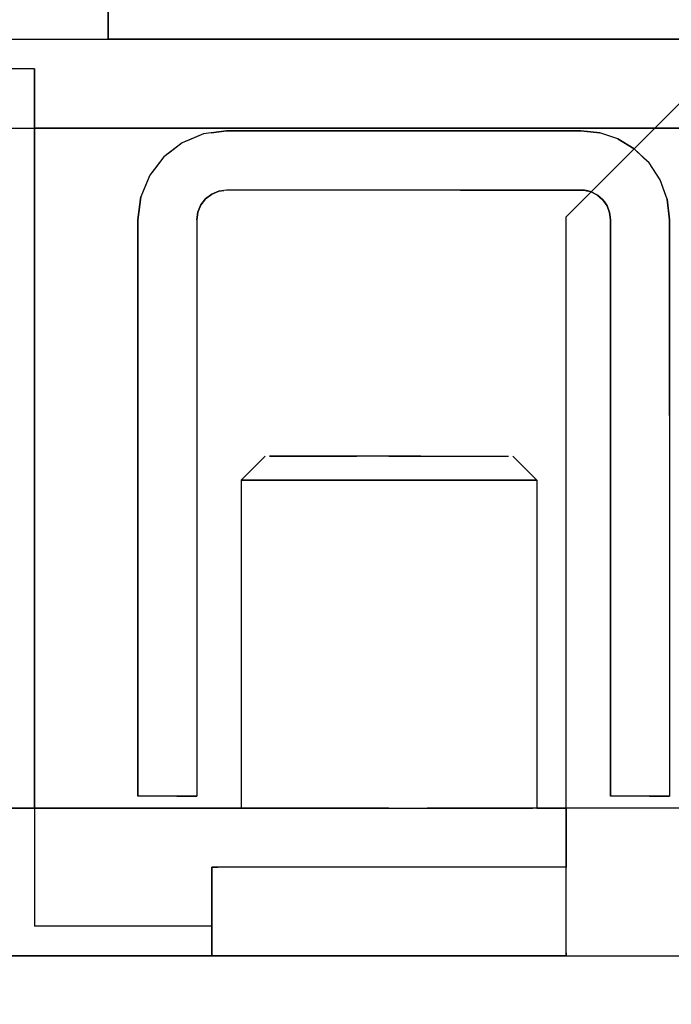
# Model space of a CAD drawing. Extents: x -805 to 3526, y -961 to 1039.
# Tile 360 of 473: x 1260.0075 to 1260.0296, y 37.3652 to 37.3985. Entities that reach past the tile are written whole.
import ezdxf
from ezdxf import colors
from ezdxf.entities.mleader import LeaderData, LeaderLine
from ezdxf.math import Vec2, Vec3

# ---------------------------------------------------------------- set-up
doc = ezdxf.new("R2010")
doc.units = 0
doc.linetypes.add('AUSGEZOGEN', pattern=[2, 1, 1])
doc.layers.get('0').update_dxf_attribs({"color": 251})
for name, color, linetype in [('TTK-P-Aufzug', 251, 'Continuous'), ('TTK-P-Bahnsteig', 12, 'Continuous'), ('TTK-P-TEXT', 12, 'AUSGEZOGEN'), ('TTK-P-Verm', 251, 'Continuous')]:
    doc.layers.add(name, color=color, linetype=linetype)
doc.layers.add('TTK-P-Treppe unten', color=12, linetype='Continuous', lineweight=25)
doc.styles.add('AKG DIN 6776', font='AKG_DIN67.TTF')
doc.dimstyles.new('TTK', dxfattribs={"dimtxt": 2.5, "dimasz": 2.5, "dimexe": 3.5, "dimexo": 0.1, "dimgap": 1, "dimtad": 1, "dimzin": 0, "dimtxsty": 'AKG DIN 6776', "dimblk": 'OBLIQUE', "dimcen": -0.09, "dimdle": 3, "dimclrd": 256, "dimclre": 256, "dimclrt": 256, "dimadec": 3, "dimazin": 0, "dimtfac": 1, "dimtofl": 0, "dimtmove": 0, "dimatfit": 3, "dimldrblk": 'OBLIQUE', "dimfxl": 7, "dimfxlon": 1, "dimtolj": 1, "dimtzin": 0, "dimlwd": -1, "dimlwe": -1, "dimarcsym": 0})

# ---------------------------------------------------------------- blocks, each defined once
blk = doc.blocks.new('_None')
blk = doc.blocks.new('_OBLIQUE')
at = {"color": 0, "linetype": 'ByBlock'}
blk.add_line((-0.5, -0.5), (0.5, 0.5), dxfattribs=at)
blk = doc.blocks.new('*D645')
at = {"layer": 'DEFPOINTS', "color": 0}
for p in [(1259.798085, 39.345554), (1259.498085, 36.033104), (1259.798085, 36.033104)]:
    blk.add_point(p, dxfattribs=at)
at = {"layer": 'TTK-P-Verm'}
for p, q in [((1259.498085, 38.645554), (1259.498085, 39.695554)), ((1259.798085, 38.645554), (1259.798085, 39.695554)), ((1259.198085, 39.345554), (1260.098085, 39.345554))]:
    blk.add_line(p, q, dxfattribs=at)
at = {"layer": 'TTK-P-Verm', "xscale": 0.25, "yscale": 0.25, "zscale": 0.25, "rotation": 180}
blk.add_blockref('_OBLIQUE', (1259.498085, 39.345554), dxfattribs=at)
at = {"layer": 'TTK-P-Verm', "xscale": 0.25, "yscale": 0.25, "zscale": 0.25}
blk.add_blockref('_OBLIQUE', (1259.798085, 39.345554), dxfattribs=at)
at = {"layer": 'TTK-P-Verm', "insert": (1259.648085, 39.58688), "char_height": 0.25, "attachment_point": 5, "style": 'AKG DIN 6776', "bg_fill": 3, "box_fill_scale": 1.1, "bg_fill_color": 256, "bg_fill_true_color": 13158600, "bg_fill_transparency": 0}
blk.add_mtext('\\A1;30', dxfattribs=at)
blk = doc.blocks.new('*D644')
at = {"layer": 'DEFPOINTS', "color": 0}
for p in [(1262.498085, 39.345554), (1259.798085, 39.284277), (1262.498085, 35.726621)]:
    blk.add_point(p, dxfattribs=at)
at = {"layer": 'TTK-P-Treppe unten'}
for p, q in [((1259.798085, 39.294277), (1259.798085, 39.695554)), ((1262.498085, 38.645554), (1262.498085, 39.695554)), ((1259.498085, 39.345554), (1262.798085, 39.345554))]:
    blk.add_line(p, q, dxfattribs=at)
at = {"layer": 'TTK-P-Treppe unten', "xscale": 0.25, "yscale": 0.25, "zscale": 0.25, "rotation": 180}
blk.add_blockref('_OBLIQUE', (1259.798085, 39.345554), dxfattribs=at)
at = {"layer": 'TTK-P-Treppe unten', "xscale": 0.25, "yscale": 0.25, "zscale": 0.25}
blk.add_blockref('_OBLIQUE', (1262.498085, 39.345554), dxfattribs=at)
at = {"layer": 'TTK-P-Treppe unten', "insert": (1261.148085, 39.589434), "char_height": 0.25, "attachment_point": 5, "style": 'AKG DIN 6776', "bg_fill": 3, "box_fill_scale": 1.1, "bg_fill_color": 256, "bg_fill_true_color": 13158600, "bg_fill_transparency": 0}
blk.add_mtext('\\A1;2,70', dxfattribs=at)

msp = doc.modelspace()

# ---------------------------------------------------------------- linework, layer by layer
at = {"layer": 'TTK-P-Aufzug', "color": 251}
for p, q in [((1260.010539, 37.397829), (1260.010539, 39.497829)), ((1260.010539, 39.497829), (1260.010539, 37.397829)), ((1260.007039, 37.397829), (1260.010539, 37.397829)), ((1260.007039, 37.397829), (1260.010539, 37.397829)), ((1260.007039, 37.397829), (1260.009335, 37.397829)), ((1260.009335, 37.397829), (1260.009424, 37.397829)), ((1260.009424, 37.397829), (1260.009679, 37.397829)), ((1260.009679, 37.397829), (1260.010081, 37.397829)), ((1260.010081, 37.397829), (1260.010605, 37.397829)), ((1260.010539, 37.397829), (1260.010668, 37.397829)), ((1260.010668, 37.397829), (1260.010539, 37.397829)), ((1260.010605, 37.397829), (1260.011213, 37.397829)), ((1260.010668, 37.397829), (1260.011048, 37.397829)), ((1260.011048, 37.397829), (1260.010668, 37.397829)), ((1260.011048, 37.397829), (1260.011652, 37.397829)), ((1260.011652, 37.397829), (1260.011048, 37.397829)), ((1260.011213, 37.397829), (1260.011864, 37.397829)), ((1260.011652, 37.397829), (1260.012439, 37.397829)), ((1260.012439, 37.397829), (1260.011652, 37.397829)), ((1260.011864, 37.397829), (1260.018983, 37.397829)), ((1260.012439, 37.397829), (1260.013355, 37.397829)), ((1260.013355, 37.397829), (1260.012439, 37.397829)), ((1260.013355, 37.397829), (1260.014339, 37.397829)), ((1260.014339, 37.397829), (1260.013355, 37.397829)), ((1260.041939, 37.397829), (1260.014339, 37.397829)), ((1260.014339, 37.397829), (1260.041939, 37.397829)), ((1260.041939, 37.397829), (1260.018983, 37.397829)), ((1260.008039, 37.396829), (1260.003039, 37.396829)), ((1260.008039, 37.396829), (1260.003039, 37.396829)), ((1260.008039, 37.396829), (1260.008039, 37.394829)), ((1260.008039, 37.394829), (1260.008039, 37.396829)), ((1260.031039, 37.396829), (1260.029039, 37.394829)), ((1260.029039, 37.394829), (1260.031039, 37.396829)), ((1260.001039, 37.394829), (1260.008039, 37.394829)), ((1260.001039, 37.394829), (1260.008039, 37.394829)), ((1260.005647, 37.394829), (1260.008039, 37.394829)), ((1260.029039, 37.394829), (1260.008039, 37.394829)), ((1260.008039, 37.371829), (1260.008039, 37.394829)), ((1260.008039, 37.394829), (1260.029039, 37.394829)), ((1260.008039, 37.394829), (1260.021904, 37.394829)), ((1260.008039, 37.394829), (1260.008039, 37.371829)), ((1260.013762, 37.394627), (1260.013039, 37.394327)), ((1260.013762, 37.394627), (1260.013039, 37.394327)), ((1260.013762, 37.394627), (1260.013285, 37.394429)), ((1260.014539, 37.394729), (1260.013762, 37.394627)), ((1260.014539, 37.394729), (1260.013762, 37.394627)), ((1260.014026, 37.394662), (1260.013762, 37.394627)), ((1260.014026, 37.394662), (1260.014539, 37.394729)), ((1260.014539, 37.394729), (1260.026539, 37.394729)), ((1260.014539, 37.394729), (1260.018616, 37.394729)), ((1260.026539, 37.394729), (1260.014539, 37.394729)), ((1260.018616, 37.394729), (1260.026539, 37.394729)), ((1260.021904, 37.394829), (1260.029039, 37.394829)), ((1260.026539, 37.394729), (1260.026756, 37.394706)), ((1260.026539, 37.394729), (1260.027177, 37.394661)), ((1260.027177, 37.394661), (1260.026539, 37.394729)), ((1260.027177, 37.394661), (1260.026756, 37.394706)), ((1260.027787, 37.394458), (1260.027177, 37.394661)), ((1260.02758, 37.394527), (1260.027177, 37.394661)), ((1260.027787, 37.394458), (1260.027177, 37.394661)), ((1260.027787, 37.394458), (1260.02758, 37.394527)), ((1260.029039, 37.394829), (1260.028339, 37.394129)), ((1260.028339, 37.394129), (1260.029039, 37.394829)), ((1260.041939, 37.394829), (1260.029039, 37.394829)), ((1260.029039, 37.394829), (1260.041939, 37.394829)), ((1260.029039, 37.394829), (1260.037556, 37.394829)), ((1260.013039, 37.394327), (1260.012417, 37.393851)), ((1260.013039, 37.394327), (1260.012417, 37.393851)), ((1260.013039, 37.394327), (1260.012629, 37.394013)), ((1260.013285, 37.394429), (1260.013039, 37.394327)), ((1260.028339, 37.394129), (1260.027787, 37.394458)), ((1260.028151, 37.394241), (1260.027787, 37.394458)), ((1260.027787, 37.394458), (1260.028339, 37.394129)), ((1260.028339, 37.394129), (1260.028151, 37.394241)), ((1260.012629, 37.394013), (1260.012417, 37.393851)), ((1260.026879, 37.39267), (1260.028339, 37.394129)), ((1260.028339, 37.394129), (1260.026879, 37.39267)), ((1260.028842, 37.393652), (1260.028339, 37.394129)), ((1260.028671, 37.393814), (1260.028339, 37.394129)), ((1260.028842, 37.393652), (1260.028339, 37.394129)), ((1260.012417, 37.393851), (1260.011941, 37.393229)), ((1260.012417, 37.393851), (1260.011941, 37.393229)), ((1260.012417, 37.393851), (1260.012103, 37.39344)), ((1260.028842, 37.393652), (1260.028671, 37.393814)), ((1260.029222, 37.393071), (1260.028842, 37.393652)), ((1260.029093, 37.393268), (1260.028842, 37.393652)), ((1260.029222, 37.393071), (1260.028842, 37.393652)), ((1260.011941, 37.393229), (1260.011641, 37.392506)), ((1260.011941, 37.393229), (1260.011641, 37.392506)), ((1260.011941, 37.393229), (1260.011743, 37.392752)), ((1260.012103, 37.39344), (1260.011941, 37.393229)), ((1260.029222, 37.393071), (1260.029093, 37.393268)), ((1260.029459, 37.392419), (1260.029222, 37.393071)), ((1260.029378, 37.39264), (1260.029222, 37.393071)), ((1260.029459, 37.392419), (1260.029222, 37.393071)), ((1260.011743, 37.392752), (1260.011641, 37.392506)), ((1260.013832, 37.392437), (1260.014039, 37.392595)), ((1260.014039, 37.392595), (1260.013832, 37.392437)), ((1260.013832, 37.392437), (1260.013968, 37.392541)), ((1260.013968, 37.392541), (1260.014039, 37.392595)), ((1260.014039, 37.392595), (1260.01428, 37.392695)), ((1260.01428, 37.392695), (1260.014039, 37.392595)), ((1260.014039, 37.392595), (1260.014198, 37.392661)), ((1260.014198, 37.392661), (1260.01428, 37.392695)), ((1260.014539, 37.392729), (1260.01428, 37.392695)), ((1260.014539, 37.392729), (1260.01428, 37.392695)), ((1260.01428, 37.392695), (1260.014451, 37.392718)), ((1260.014539, 37.392729), (1260.014451, 37.392718)), ((1260.022462, 37.392729), (1260.014539, 37.392729)), ((1260.026539, 37.392729), (1260.014539, 37.392729)), ((1260.026539, 37.392729), (1260.014539, 37.392729)), ((1260.022462, 37.392729), (1260.026539, 37.392729)), ((1260.026039, 37.391829), (1260.026879, 37.39267)), ((1260.026039, 37.391829), (1260.026879, 37.39267)), ((1260.026879, 37.39267), (1260.026039, 37.391829)), ((1260.026879, 37.39267), (1260.026039, 37.391829)), ((1260.026539, 37.392729), (1260.026654, 37.392723)), ((1260.026539, 37.392729), (1260.026615, 37.392725)), ((1260.026654, 37.392723), (1260.026539, 37.392729)), ((1260.026615, 37.392725), (1260.026654, 37.392723)), ((1260.026654, 37.392723), (1260.026768, 37.392703)), ((1260.026654, 37.392723), (1260.026729, 37.39271)), ((1260.026768, 37.392703), (1260.026654, 37.392723)), ((1260.026729, 37.39271), (1260.026768, 37.392703)), ((1260.026768, 37.392703), (1260.026879, 37.39267)), ((1260.026768, 37.392703), (1260.026806, 37.392692)), ((1260.026879, 37.39267), (1260.026768, 37.392703)), ((1260.026806, 37.392692), (1260.026879, 37.39267)), ((1260.026879, 37.39267), (1260.027097, 37.392559)), ((1260.026879, 37.39267), (1260.026953, 37.392632)), ((1260.027097, 37.392559), (1260.026879, 37.39267)), ((1260.026953, 37.392632), (1260.027097, 37.392559)), ((1260.027097, 37.392559), (1260.027281, 37.392399)), ((1260.027097, 37.392559), (1260.027159, 37.392505)), ((1260.027281, 37.392399), (1260.027097, 37.392559)), ((1260.029459, 37.392419), (1260.029378, 37.39264)), ((1260.011539, 37.391729), (1260.011641, 37.392506)), ((1260.011641, 37.392506), (1260.011539, 37.391729)), ((1260.011641, 37.392506), (1260.011573, 37.391993)), ((1260.013573, 37.391988), (1260.013673, 37.392229)), ((1260.013673, 37.392229), (1260.013573, 37.391988)), ((1260.013639, 37.392147), (1260.013673, 37.392229)), ((1260.013673, 37.392229), (1260.013832, 37.392437)), ((1260.013832, 37.392437), (1260.013673, 37.392229)), ((1260.013673, 37.392229), (1260.013778, 37.392366)), ((1260.013778, 37.392366), (1260.013832, 37.392437)), ((1260.027159, 37.392505), (1260.027281, 37.392399)), ((1260.027281, 37.392399), (1260.027421, 37.3922)), ((1260.027281, 37.392399), (1260.027329, 37.392331)), ((1260.027421, 37.3922), (1260.027281, 37.392399)), ((1260.027329, 37.392331), (1260.027421, 37.3922)), ((1260.027421, 37.3922), (1260.027509, 37.391972)), ((1260.027421, 37.3922), (1260.027451, 37.392122)), ((1260.027509, 37.391972), (1260.027421, 37.3922)), ((1260.029539, 37.391729), (1260.029459, 37.392419)), ((1260.029486, 37.392184), (1260.029459, 37.392419)), ((1260.029459, 37.392419), (1260.029539, 37.391729)), ((1260.011539, 37.391729), (1260.011573, 37.391993)), ((1260.013539, 37.391729), (1260.013573, 37.391988)), ((1260.013573, 37.391988), (1260.013539, 37.391729)), ((1260.013561, 37.3919), (1260.013539, 37.391729)), ((1260.013561, 37.3919), (1260.013573, 37.391988)), ((1260.013573, 37.391988), (1260.013639, 37.392147)), ((1260.027451, 37.392122), (1260.027509, 37.391972)), ((1260.027509, 37.391972), (1260.027539, 37.391729)), ((1260.027509, 37.391972), (1260.027529, 37.391812)), ((1260.027539, 37.391729), (1260.027509, 37.391972)), ((1260.029539, 37.391729), (1260.029486, 37.392184)), ((1260.011539, 37.378854), (1260.011539, 37.391729)), ((1260.011539, 37.372229), (1260.011539, 37.391729)), ((1260.011539, 37.391729), (1260.011539, 37.372229)), ((1260.013539, 37.391729), (1260.013539, 37.372229)), ((1260.013539, 37.391729), (1260.013539, 37.385104)), ((1260.013539, 37.391729), (1260.013539, 37.372229)), ((1260.026039, 37.371829), (1260.026039, 37.391829)), ((1260.026039, 37.371829), (1260.026039, 37.391829)), ((1260.027529, 37.391812), (1260.027539, 37.391729)), ((1260.027539, 37.391729), (1260.027539, 37.372229)), ((1260.027539, 37.391729), (1260.027539, 37.378854)), ((1260.027539, 37.372229), (1260.027539, 37.391729)), ((1260.029539, 37.385104), (1260.029539, 37.391729)), ((1260.029539, 37.391729), (1260.029539, 37.372229)), ((1260.029539, 37.391729), (1260.029539, 37.372229)), ((1260.013539, 37.385104), (1260.013539, 37.372229)), ((1260.029539, 37.385104), (1260.029539, 37.372229)), ((1260.015039, 37.382917), (1260.015851, 37.383729)), ((1260.016412, 37.383729), (1260.015993, 37.383729)), ((1260.015993, 37.383729), (1260.016412, 37.383729)), ((1260.017077, 37.383729), (1260.016412, 37.383729)), ((1260.016412, 37.383729), (1260.017077, 37.383729)), ((1260.017945, 37.383729), (1260.017077, 37.383729)), ((1260.017077, 37.383729), (1260.017945, 37.383729)), ((1260.018955, 37.383729), (1260.017945, 37.383729)), ((1260.017945, 37.383729), (1260.018955, 37.383729)), ((1260.020039, 37.383729), (1260.018955, 37.383729)), ((1260.020039, 37.383729), (1260.018955, 37.383729)), ((1260.021123, 37.383729), (1260.020039, 37.383729)), ((1260.020039, 37.383729), (1260.021123, 37.383729)), ((1260.021123, 37.383729), (1260.022133, 37.383729)), ((1260.021123, 37.383729), (1260.022133, 37.383729)), ((1260.022133, 37.383729), (1260.023, 37.383729)), ((1260.022133, 37.383729), (1260.023, 37.383729)), ((1260.023, 37.383729), (1260.023666, 37.383729)), ((1260.023, 37.383729), (1260.023666, 37.383729)), ((1260.023666, 37.383729), (1260.024084, 37.383729)), ((1260.023666, 37.383729), (1260.024084, 37.383729)), ((1260.025039, 37.382917), (1260.024227, 37.383729)), ((1260.015209, 37.382917), (1260.015039, 37.382917)), ((1260.015039, 37.382917), (1260.015209, 37.382917)), ((1260.015039, 37.382917), (1260.015039, 37.371829)), ((1260.015709, 37.382917), (1260.015209, 37.382917)), ((1260.015209, 37.382917), (1260.015709, 37.382917)), ((1260.016503, 37.382917), (1260.015709, 37.382917)), ((1260.015709, 37.382917), (1260.016503, 37.382917)), ((1260.017539, 37.382917), (1260.016503, 37.382917)), ((1260.016503, 37.382917), (1260.017539, 37.382917)), ((1260.018745, 37.382917), (1260.017539, 37.382917)), ((1260.017539, 37.382917), (1260.018745, 37.382917)), ((1260.020039, 37.382917), (1260.018745, 37.382917)), ((1260.018745, 37.382917), (1260.020039, 37.382917)), ((1260.021333, 37.382917), (1260.020039, 37.382917)), ((1260.020039, 37.382917), (1260.021333, 37.382917)), ((1260.021333, 37.382917), (1260.022539, 37.382917)), ((1260.022539, 37.382917), (1260.021333, 37.382917)), ((1260.022539, 37.382917), (1260.023574, 37.382917)), ((1260.023574, 37.382917), (1260.022539, 37.382917)), ((1260.023574, 37.382917), (1260.024369, 37.382917)), ((1260.024369, 37.382917), (1260.023574, 37.382917)), ((1260.024369, 37.382917), (1260.024868, 37.382917)), ((1260.024868, 37.382917), (1260.024369, 37.382917)), ((1260.024868, 37.382917), (1260.025039, 37.382917)), ((1260.025039, 37.382917), (1260.024868, 37.382917)), ((1260.025039, 37.382917), (1260.025039, 37.371829)), ((1260.011539, 37.378854), (1260.011539, 37.372229)), ((1260.027539, 37.378854), (1260.027539, 37.372229)), ((1260.012859, 37.372229), (1260.011539, 37.372229)), ((1260.013539, 37.372229), (1260.011539, 37.372229)), ((1260.013539, 37.372229), (1260.011539, 37.372229)), ((1260.012859, 37.372229), (1260.013539, 37.372229)), ((1260.028859, 37.372229), (1260.027539, 37.372229)), ((1260.029539, 37.372229), (1260.027539, 37.372229)), ((1260.029539, 37.372229), (1260.027539, 37.372229)), ((1260.028859, 37.372229), (1260.029539, 37.372229)), ((1259.979039, 37.371829), (1260.008039, 37.371829)), ((1260.008039, 37.371829), (1259.979039, 37.371829)), ((1260.003501, 37.371829), (1260.015039, 37.371829)), ((1260.008039, 37.371829), (1260.008039, 37.367829)), ((1260.008039, 37.371829), (1260.015039, 37.371829)), ((1260.008039, 37.371829), (1260.008039, 37.367829)), ((1260.015039, 37.371829), (1260.008039, 37.371829)), ((1260.015209, 37.371829), (1260.015039, 37.371829)), ((1260.015039, 37.371829), (1260.015084, 37.371829)), ((1260.015039, 37.371829), (1260.015209, 37.371829)), ((1260.015084, 37.371829), (1260.015209, 37.371829)), ((1260.015709, 37.371829), (1260.015209, 37.371829)), ((1260.015209, 37.371829), (1260.01534, 37.371829)), ((1260.015209, 37.371829), (1260.015709, 37.371829)), ((1260.01534, 37.371829), (1260.015709, 37.371829)), ((1260.016503, 37.371829), (1260.015709, 37.371829)), ((1260.015709, 37.371829), (1260.015916, 37.371829)), ((1260.015709, 37.371829), (1260.016503, 37.371829)), ((1260.015916, 37.371829), (1260.016503, 37.371829)), ((1260.017539, 37.371829), (1260.016503, 37.371829)), ((1260.016503, 37.371829), (1260.016772, 37.371829)), ((1260.016503, 37.371829), (1260.017539, 37.371829)), ((1260.016772, 37.371829), (1260.017539, 37.371829)), ((1260.018745, 37.371829), (1260.017539, 37.371829)), ((1260.017539, 37.371829), (1260.01785, 37.371829)), ((1260.017539, 37.371829), (1260.018745, 37.371829)), ((1260.01785, 37.371829), (1260.018745, 37.371829)), ((1260.020039, 37.371829), (1260.018745, 37.371829)), ((1260.018745, 37.371829), (1260.019078, 37.371829)), ((1260.018745, 37.371829), (1260.020039, 37.371829)), ((1260.019078, 37.371829), (1260.020039, 37.371829)), ((1260.020039, 37.371829), (1260.021333, 37.371829)), ((1260.020039, 37.371829), (1260.020372, 37.371829)), ((1260.020039, 37.371829), (1260.021333, 37.371829)), ((1260.020372, 37.371829), (1260.021333, 37.371829)), ((1260.021333, 37.371829), (1260.021643, 37.371829)), ((1260.021333, 37.371829), (1260.022539, 37.371829)), ((1260.022539, 37.371829), (1260.021333, 37.371829)), ((1260.021643, 37.371829), (1260.022539, 37.371829)), ((1260.022539, 37.371829), (1260.022806, 37.371829)), ((1260.022539, 37.371829), (1260.023574, 37.371829)), ((1260.023574, 37.371829), (1260.022539, 37.371829)), ((1260.022806, 37.371829), (1260.023574, 37.371829)), ((1260.023574, 37.371829), (1260.02378, 37.371829)), ((1260.023574, 37.371829), (1260.024369, 37.371829)), ((1260.024369, 37.371829), (1260.023574, 37.371829)), ((1260.02378, 37.371829), (1260.024369, 37.371829)), ((1260.024369, 37.371829), (1260.024498, 37.371829)), ((1260.024369, 37.371829), (1260.024868, 37.371829)), ((1260.024868, 37.371829), (1260.024369, 37.371829)), ((1260.024498, 37.371829), (1260.024868, 37.371829)), ((1260.025039, 37.371829), (1260.024868, 37.371829)), ((1260.024868, 37.371829), (1260.024913, 37.371829)), ((1260.025039, 37.371829), (1260.024868, 37.371829)), ((1260.025039, 37.371829), (1260.024913, 37.371829)), ((1260.025039, 37.371829), (1260.026039, 37.371829)), ((1260.029654, 37.371829), (1260.025039, 37.371829)), ((1260.026039, 37.371829), (1260.025039, 37.371829)), ((1260.039439, 37.371829), (1260.026039, 37.371829)), ((1260.039439, 37.371829), (1260.026039, 37.371829)), ((1260.026039, 37.369829), (1260.026039, 37.371829)), ((1260.026039, 37.371829), (1260.026039, 37.369829)), ((1260.014039, 37.369829), (1260.014243, 37.369829)), ((1260.014039, 37.369729), (1260.014039, 37.369829)), ((1260.015638, 37.369829), (1260.014039, 37.369829)), ((1260.014039, 37.369829), (1260.014243, 37.369829)), ((1260.014039, 37.366829), (1260.014039, 37.369829)), ((1260.015638, 37.369829), (1260.014039, 37.369829)), ((1260.014039, 37.369829), (1260.014039, 37.369729)), ((1260.014039, 37.369729), (1260.014039, 37.366829)), ((1260.014039, 37.369729), (1260.014039, 37.366829)), ((1260.014843, 37.369829), (1260.014243, 37.369829)), ((1260.014843, 37.369829), (1260.014243, 37.369829)), ((1260.015638, 37.369829), (1260.014843, 37.369829)), ((1260.015638, 37.369829), (1260.014843, 37.369829)), ((1260.015796, 37.369829), (1260.015638, 37.369829)), ((1260.015796, 37.369829), (1260.015638, 37.369829)), ((1260.016919, 37.369829), (1260.015796, 37.369829)), ((1260.016919, 37.369829), (1260.015796, 37.369829)), ((1260.017039, 37.369829), (1260.016919, 37.369829)), ((1260.017039, 37.369829), (1260.016919, 37.369829)), ((1260.018338, 37.369829), (1260.017039, 37.369829)), ((1260.018338, 37.369829), (1260.017039, 37.369829)), ((1260.018486, 37.369829), (1260.018338, 37.369829)), ((1260.018486, 37.369829), (1260.018338, 37.369829)), ((1260.019878, 37.369829), (1260.018486, 37.369829)), ((1260.019878, 37.369829), (1260.018486, 37.369829)), ((1260.020039, 37.369829), (1260.019878, 37.369829)), ((1260.020039, 37.369829), (1260.019878, 37.369829)), ((1260.021435, 37.369829), (1260.020039, 37.369829)), ((1260.021435, 37.369829), (1260.020039, 37.369829)), ((1260.021592, 37.369829), (1260.021435, 37.369829)), ((1260.021592, 37.369829), (1260.021435, 37.369829)), ((1260.022902, 37.369829), (1260.021592, 37.369829)), ((1260.022902, 37.369829), (1260.021592, 37.369829)), ((1260.023039, 37.369829), (1260.022902, 37.369829)), ((1260.023039, 37.369829), (1260.022902, 37.369829)), ((1260.024177, 37.369829), (1260.023039, 37.369829)), ((1260.024177, 37.369829), (1260.023039, 37.369829)), ((1260.024281, 37.369829), (1260.024177, 37.369829)), ((1260.024281, 37.369829), (1260.024177, 37.369829)), ((1260.025983, 37.369829), (1260.024281, 37.369829)), ((1260.025983, 37.369829), (1260.024281, 37.369829)), ((1260.026039, 37.369829), (1260.025983, 37.369829)), ((1260.026039, 37.369829), (1260.025983, 37.369829)), ((1260.026039, 37.36693), (1260.026039, 37.369829)), ((1260.026039, 37.366829), (1260.026039, 37.369829)), ((1260.026039, 37.36693), (1260.026039, 37.369829)), ((1260.014039, 37.367829), (1260.008039, 37.367829)), ((1260.014039, 37.367829), (1260.008039, 37.367829)), ((1260.026039, 37.36693), (1260.026039, 37.366829)), ((1260.026039, 37.366829), (1260.026039, 37.36693)), ((1260.014039, 37.366829), (1259.998539, 37.366829)), ((1259.998539, 37.366829), (1260.014039, 37.366829)), ((1260.015638, 37.366829), (1260.014039, 37.366829)), ((1260.014039, 37.366829), (1260.015638, 37.366829)), ((1260.015796, 37.366829), (1260.015638, 37.366829)), ((1260.015638, 37.366829), (1260.015796, 37.366829)), ((1260.016919, 37.366829), (1260.015796, 37.366829)), ((1260.015796, 37.366829), (1260.016919, 37.366829)), ((1260.017039, 37.366829), (1260.016919, 37.366829)), ((1260.016919, 37.366829), (1260.017039, 37.366829)), ((1260.018338, 37.366829), (1260.017039, 37.366829)), ((1260.017039, 37.366829), (1260.018338, 37.366829)), ((1260.018486, 37.366829), (1260.018338, 37.366829)), ((1260.018338, 37.366829), (1260.018486, 37.366829)), ((1260.019878, 37.366829), (1260.018486, 37.366829)), ((1260.018486, 37.366829), (1260.019878, 37.366829)), ((1260.020039, 37.366829), (1260.019878, 37.366829)), ((1260.019878, 37.366829), (1260.020039, 37.366829)), ((1260.0202, 37.366829), (1260.020039, 37.366829)), ((1260.020039, 37.366829), (1260.0202, 37.366829)), ((1260.021592, 37.366829), (1260.0202, 37.366829)), ((1260.0202, 37.366829), (1260.021592, 37.366829)), ((1260.02174, 37.366829), (1260.021592, 37.366829)), ((1260.021592, 37.366829), (1260.02174, 37.366829)), ((1260.023039, 37.366829), (1260.02174, 37.366829)), ((1260.02174, 37.366829), (1260.023039, 37.366829)), ((1260.023159, 37.366829), (1260.023039, 37.366829)), ((1260.023039, 37.366829), (1260.023159, 37.366829)), ((1260.024281, 37.366829), (1260.023159, 37.366829)), ((1260.023159, 37.366829), (1260.024281, 37.366829)), ((1260.02444, 37.366829), (1260.024281, 37.366829)), ((1260.024281, 37.366829), (1260.02444, 37.366829)), ((1260.02444, 37.366829), (1260.026039, 37.366829)), ((1260.02444, 37.366829), (1260.025235, 37.366829)), ((1260.025235, 37.366829), (1260.02444, 37.366829)), ((1260.02444, 37.366829), (1260.026039, 37.366829)), ((1260.025235, 37.366829), (1260.025834, 37.366829)), ((1260.025834, 37.366829), (1260.025235, 37.366829)), ((1260.026039, 37.366829), (1260.025834, 37.366829)), ((1260.026039, 37.366829), (1260.025834, 37.366829)), ((1260.026039, 37.366829), (1260.040939, 37.366829)), ((1260.026039, 37.366829), (1260.040939, 37.366829))]:
    msp.add_line(p, q, dxfattribs=at)

# ---------------------------------------------------------------- leaders
at = {"layer": 'TTK-P-TEXT', "color": 251}
ml = msp.add_multileader_mtext('Standard', dxfattribs=at)
ml.set_content('\\A1;Bodenaustausch\\PFSS-Material nach ZTV SoB-StB20\\Pder Körnung 0/32 bis 0/45', color=256, style='AKG DIN 6776')
ml.set_leader_properties(color=162)
ml.set_arrow_properties(name='NONE')
ml.build(insert=Vec2(0, 0))
ml.multileader.update_dxf_attribs({"dogleg_length": 3, "arrow_head_size": 0.3, "scale": 0.1})
ctx = ml.context
ctx.base_point, ctx.scale, ctx.char_height, ctx.arrow_head_size, ctx.landing_gap_size, ctx.plane_origin = Vec3(1257.310952, 38.946486), 0.1, 0.25, 0.3, 0.1, Vec3(1256.016598, 38.385463)
notes = []
notes.append((ctx, [(0, (1, 1, 0), (1257.010952, 38.982115), (1, 0), 0.3, [(0, [(1256.016598, 38.385463)], 0, [])])]))
ctx.mtext.insert, ctx.mtext.flow_direction = Vec3(1257.410952, 39.107115), 5
for ctx, leaders in notes:
    for number, flags, end, landing, length, lines in leaders:
        leader = LeaderData()
        leader.index, (leader.has_last_leader_line, leader.has_dogleg_vector, leader.attachment_direction) = number, flags
        leader.last_leader_point, leader.dogleg_vector, leader.dogleg_length = Vec3(end), Vec3(landing), length
        for number, points, colour, breaks in lines:
            line = LeaderLine()
            line.index, line.vertices, line.color, line.breaks = number, Vec3.list(points), colors.encode_raw_color(colour), breaks
            leader.lines.append(line)
        ctx.leaders.append(leader)

# ---------------------------------------------------------------- next in the draw order: dimensions: what is measured, and where the dimension line sits
at = {"layer": 'TTK-P-Verm', "color": 251}
dim = msp.add_linear_dim(base=(1259.798085, 39.345554), p1=(1259.498085, 36.033104), p2=(1259.798085, 36.033104), dimstyle='TTK', override={"dimscale": 0, "dimdec": 0, "dimlfac": 100, "dimtmove": 2, "dimtfill": 1}, dxfattribs=at)
dim.commit()
dim.dimension.update_dxf_attribs({"geometry": '*D645', "text_midpoint": (1259.648085, 39.58688), "dimtype": 160})

# ---------------------------------------------------------------- next in the draw order: dimensions: what is measured, and where the dimension line sits
at = {"layer": 'TTK-P-Treppe unten', "color": 251}
dim = msp.add_linear_dim(base=(1262.498085, 39.345554), p1=(1259.798085, 39.284277), p2=(1262.498085, 35.726621), dimstyle='TTK', override={"dimscale": 0, "dimtmove": 0, "dimtfill": 1}, dxfattribs=at)
dim.commit()
dim.dimension.update_dxf_attribs({"geometry": '*D644', "text_midpoint": (1261.148085, 39.345554), "dimtype": 160})

# ---------------------------------------------------------------- next in the draw order: linework, layer by layer
at = {"layer": 'TTK-P-Bahnsteig', "color": 251}
msp.add_circle((473.785115, 39.132246), 1000, dxfattribs=at)

doc.saveas('drawing.dxf')
